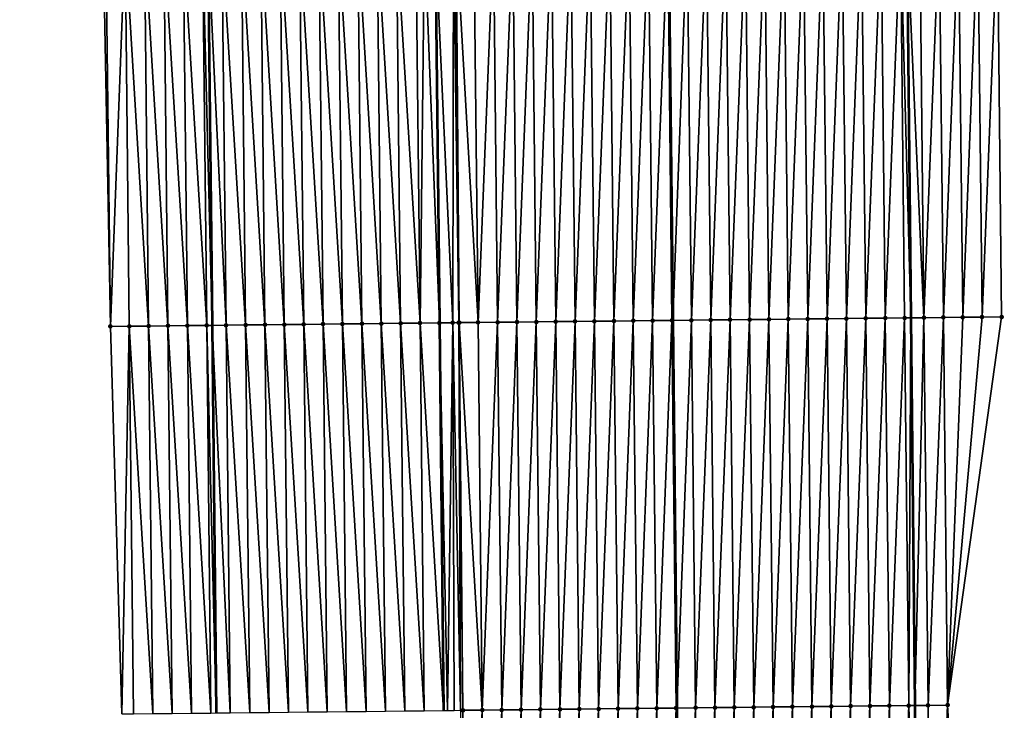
# Model space of a CAD drawing. Header units: feet. Extents: x 2010743 to 2022806, y 818705 to 837694.
# Tile 373 of 531: x 2011444 to 2011495, y 831394 to 831429. Entities that reach past the tile are written whole.
import ezdxf

# ---------------------------------------------------------------- set-up
doc = ezdxf.new("R2010")
doc.units = ezdxf.units.FT
doc.header["$MEASUREMENT"] = 0
for name, color, linetype, lineweight in [('EP_Travel Lane', 172, 'Continuous', 53), ('Road Shots', 141, 'Continuous', 100), ('STRIPING', 60, 'Continuous', 53)]:
    doc.layers.add(name, color=color, linetype=linetype, lineweight=lineweight)
doc.layers.add('I-77-MM17-21_NB-Surface-Border', color=7, linetype='Continuous')
doc.layers.add('I-77-MM17-21_NB-Surface-TIN', color=7, linetype='Continuous')

msp = doc.modelspace()

# ---------------------------------------------------------------- linework, layer by layer
at = {"layer": 'EP_Travel Lane'}
for points in [[(2011449.072, 831853.371, 323.961), (2011449.288, 831833.375, 324.312), (2011449.505, 831813.379, 324.656), (2011449.721, 831793.383, 324.965), (2011449.937, 831773.387, 325.292), (2011450.153, 831753.391, 325.644), (2011450.37, 831733.395, 325.962), (2011450.586, 831713.398, 326.256), (2011450.802, 831693.401, 326.543), (2011451.015, 831673.411, 326.849), (2011451.223, 831653.414, 327.141), (2011451.431, 831633.417, 327.406), (2011451.639, 831613.419, 327.638), (2011451.846, 831593.421, 327.826), (2011452.054, 831573.423, 328.022), (2011452.262, 831553.425, 328.205), (2011452.47, 831533.427, 328.378), (2011452.678, 831513.429, 328.569), (2011452.886, 831493.431, 328.729), (2011453.097, 831473.428, 328.901), (2011453.312, 831453.43, 329.063), (2011453.527, 831433.432, 329.189), (2011453.743, 831413.433, 329.309), (2011453.958, 831393.434, 329.386)], [(2011487.475, 831633.789, 327.138), (2011487.685, 831613.791, 327.377), (2011487.895, 831593.793, 327.591), (2011488.105, 831573.796, 327.8), (2011488.315, 831553.798, 327.995), (2011488.526, 831533.8, 328.18), (2011488.736, 831513.802, 328.376), (2011488.946, 831493.803, 328.536), (2011489.157, 831473.815, 328.711), (2011489.367, 831453.817, 328.847), (2011489.578, 831433.818, 328.952), (2011489.789, 831413.82, 329.061), (2011490, 831393.821, 329.151), (2011490.211, 831373.822, 329.234)]]:
    msp.add_polyline3d(points, dxfattribs=at)
at = {"layer": 'I-77-MM17-21_NB-Surface-Border', "color": 3, "linetype": 'Continuous', "lineweight": -3}
for points in [[(2011449.089, 831393.381, 329.278), (2011448.504, 831413.376, 329.184), (2011448.125, 831433.373, 329.067), (2011448.04, 831453.373, 328.947), (2011447.825, 831473.371, 328.783), (2011447.614, 831493.374, 328.614), (2011447.406, 831513.373, 328.441), (2011447.198, 831533.371, 328.26), (2011446.99, 831553.369, 328.058), (2011446.513, 831573.364, 327.876), (2011446.83, 831593.368, 327.697), (2011446.763, 831613.367, 327.509), (2011446.591, 831633.365, 327.263), (2011446.107, 831653.359, 327), (2011445.466, 831673.352, 326.693), (2011445.53, 831693.342, 326.395), (2011445.314, 831713.338, 326.112), (2011445.097, 831733.335, 325.799), (2011444.881, 831753.331, 325.475), (2011444.665, 831773.327, 325.13), (2011443.905, 831793.317, 324.779), (2011443.82, 831813.315, 324.476), (2011444.348, 831833.319, 324.16), (2011444.795, 831853.322, 323.822)], [(2011490.156, 831633.816, 327.056), (2011491.364, 831613.828, 327.263), (2011490.572, 831593.82, 327.508), (2011492.78, 831573.843, 327.646), (2011492.988, 831553.845, 327.854), (2011493.196, 831533.847, 328.033), (2011494.404, 831513.859, 328.195), (2011494.611, 831493.86, 328.361), (2011493.822, 831473.865, 328.547), (2011494.037, 831453.867, 328.684), (2011494.253, 831433.868, 328.809), (2011494.468, 831413.869, 328.898), (2011491.683, 831393.839, 329.103), (2011492.898, 831373.851, 329.154)]]:
    msp.add_polyline3d(points, dxfattribs=at)
at = {"layer": 'I-77-MM17-21_NB-Surface-TIN', "color": 128, "linetype": 'Continuous', "lineweight": -3}
for points in [[(2011448.504, 831413.376, 329.184), (2011449.255, 831433.385, 329.098), (2011448.255, 831433.374, 329.071)], [(2011448.504, 831413.376, 329.184), (2011449.47, 831413.387, 329.207), (2011449.255, 831433.385, 329.098)], [(2011450.47, 831413.397, 329.236), (2011450.255, 831433.396, 329.128), (2011449.255, 831433.385, 329.098)], [(2011449.47, 831413.387, 329.207), (2011450.47, 831413.397, 329.236), (2011449.255, 831433.385, 329.098)], [(2011451.47, 831413.408, 329.261), (2011451.255, 831433.407, 329.148), (2011450.255, 831433.396, 329.128)], [(2011450.47, 831413.397, 329.236), (2011451.47, 831413.408, 329.261), (2011450.255, 831433.396, 329.128)], [(2011452.47, 831413.419, 329.287), (2011452.255, 831433.418, 329.181), (2011451.255, 831433.407, 329.148)], [(2011451.47, 831413.408, 329.261), (2011452.47, 831413.419, 329.287), (2011451.255, 831433.407, 329.148)], [(2011453.47, 831413.43, 329.307), (2011453.255, 831433.429, 329.186), (2011452.255, 831433.418, 329.181)], [(2011452.47, 831413.419, 329.287), (2011453.47, 831413.43, 329.307), (2011452.255, 831433.418, 329.181)], [(2011453.255, 831433.429, 329.186), (2011453.743, 831413.433, 329.309), (2011453.527, 831433.432, 329.189)], [(2011453.47, 831413.43, 329.307), (2011453.743, 831413.433, 329.309), (2011453.255, 831433.429, 329.186)], [(2011454.47, 831413.441, 329.313), (2011454.255, 831433.439, 329.197), (2011453.527, 831433.432, 329.189)], [(2011454.47, 831413.441, 329.313), (2011453.527, 831433.432, 329.189), (2011453.743, 831413.433, 329.309)], [(2011455.47, 831413.452, 329.333), (2011455.255, 831433.45, 329.217), (2011454.255, 831433.439, 329.197)], [(2011454.47, 831413.441, 329.313), (2011455.47, 831413.452, 329.333), (2011454.255, 831433.439, 329.197)], [(2011456.47, 831413.463, 329.35), (2011456.255, 831433.461, 329.235), (2011455.255, 831433.45, 329.217)], [(2011455.47, 831413.452, 329.333), (2011456.47, 831413.463, 329.35), (2011455.255, 831433.45, 329.217)], [(2011457.47, 831413.473, 329.363), (2011457.255, 831433.472, 329.247), (2011456.255, 831433.461, 329.235)], [(2011456.47, 831413.463, 329.35), (2011457.47, 831413.473, 329.363), (2011456.255, 831433.461, 329.235)], [(2011458.47, 831413.484, 329.376), (2011458.255, 831433.483, 329.26), (2011457.255, 831433.472, 329.247)], [(2011457.47, 831413.473, 329.363), (2011458.47, 831413.484, 329.376), (2011457.255, 831433.472, 329.247)], [(2011459.47, 831413.495, 329.386), (2011459.255, 831433.493, 329.27), (2011458.255, 831433.483, 329.26)], [(2011458.47, 831413.484, 329.376), (2011459.47, 831413.495, 329.386), (2011458.255, 831433.483, 329.26)], [(2011460.47, 831413.506, 329.398), (2011460.255, 831433.504, 329.281), (2011459.255, 831433.493, 329.27)], [(2011459.47, 831413.495, 329.386), (2011460.47, 831413.506, 329.398), (2011459.255, 831433.493, 329.27)], [(2011461.47, 831413.517, 329.408), (2011461.255, 831433.515, 329.294), (2011460.255, 831433.504, 329.281)], [(2011460.47, 831413.506, 329.398), (2011461.47, 831413.517, 329.408), (2011460.255, 831433.504, 329.281)], [(2011462.47, 831413.527, 329.421), (2011462.254, 831433.526, 329.31), (2011461.255, 831433.515, 329.294)], [(2011461.47, 831413.517, 329.408), (2011462.47, 831413.527, 329.421), (2011461.255, 831433.515, 329.294)], [(2011463.47, 831413.538, 329.436), (2011463.254, 831433.537, 329.326), (2011462.254, 831433.526, 329.31)], [(2011463.47, 831413.538, 329.436), (2011462.254, 831433.526, 329.31), (2011462.47, 831413.527, 329.421)], [(2011464.47, 831413.549, 329.456), (2011464.254, 831433.548, 329.345), (2011463.254, 831433.537, 329.326)], [(2011463.47, 831413.538, 329.436), (2011464.47, 831413.549, 329.456), (2011463.254, 831433.537, 329.326)], [(2011464.47, 831413.549, 329.456), (2011464.705, 831433.552, 329.352), (2011464.254, 831433.548, 329.345)], [(2011464.47, 831413.549, 329.456), (2011465.47, 831413.56, 329.47), (2011464.705, 831433.552, 329.352)], [(2011464.705, 831433.552, 329.352), (2011465.47, 831413.56, 329.47), (2011465.254, 831433.558, 329.357)], [(2011466.155, 831413.567, 329.473), (2011466.192, 831433.569, 329.363), (2011465.254, 831433.558, 329.357)], [(2011465.474, 831413.56, 329.47), (2011466.155, 831413.567, 329.473), (2011465.254, 831433.558, 329.357)], [(2011465.474, 831413.56, 329.47), (2011465.254, 831433.558, 329.357), (2011465.47, 831413.56, 329.47)], [(2011466.155, 831413.567, 329.473), (2011466.469, 831413.571, 329.472), (2011466.192, 831433.569, 329.363)], [(2011466.469, 831413.571, 329.472), (2011466.254, 831433.569, 329.363), (2011466.192, 831433.569, 329.363)], [(2011466.496, 831413.571, 329.472), (2011466.33, 831433.57, 329.363), (2011466.254, 831433.569, 329.363)], [(2011466.469, 831413.571, 329.472), (2011466.496, 831413.571, 329.472), (2011466.254, 831433.569, 329.363)], [(2011467.469, 831413.581, 329.46), (2011467.254, 831433.58, 329.351), (2011466.33, 831433.57, 329.363)], [(2011466.496, 831413.571, 329.472), (2011467.469, 831413.581, 329.46), (2011466.33, 831433.57, 329.363)], [(2011467.469, 831413.581, 329.46), (2011468.254, 831433.591, 329.334), (2011467.254, 831433.58, 329.351)], [(2011467.469, 831413.581, 329.46), (2011468.469, 831413.592, 329.442), (2011468.254, 831433.591, 329.334)], [(2011468.469, 831413.592, 329.442), (2011469.254, 831433.601, 329.318), (2011468.254, 831433.591, 329.334)], [(2011468.469, 831413.592, 329.442), (2011469.469, 831413.603, 329.424), (2011469.254, 831433.601, 329.318)], [(2011469.469, 831413.603, 329.424), (2011470.254, 831433.612, 329.304), (2011469.254, 831433.601, 329.318)], [(2011469.469, 831413.603, 329.424), (2011470.469, 831413.613, 329.407), (2011470.254, 831433.612, 329.304)], [(2011470.469, 831413.613, 329.407), (2011471.254, 831433.623, 329.291), (2011470.254, 831433.612, 329.304)], [(2011470.469, 831413.613, 329.407), (2011471.469, 831413.624, 329.39), (2011471.254, 831433.623, 329.291)], [(2011471.469, 831413.624, 329.39), (2011472.254, 831433.633, 329.274), (2011471.254, 831433.623, 329.291)], [(2011471.469, 831413.624, 329.39), (2011472.469, 831413.635, 329.374), (2011472.254, 831433.633, 329.274)], [(2011472.469, 831413.635, 329.374), (2011473.254, 831433.644, 329.257), (2011472.254, 831433.633, 329.274)], [(2011472.469, 831413.635, 329.374), (2011473.469, 831413.645, 329.358), (2011473.254, 831433.644, 329.257)], [(2011473.469, 831413.645, 329.358), (2011474.254, 831433.655, 329.242), (2011473.254, 831433.644, 329.257)], [(2011473.469, 831413.645, 329.358), (2011474.469, 831413.656, 329.343), (2011474.254, 831433.655, 329.242)], [(2011474.469, 831413.656, 329.343), (2011475.254, 831433.665, 329.232), (2011474.254, 831433.655, 329.242)], [(2011474.469, 831413.656, 329.343), (2011475.469, 831413.667, 329.334), (2011475.254, 831433.665, 329.232)], [(2011475.469, 831413.667, 329.334), (2011476.254, 831433.676, 329.22), (2011475.254, 831433.665, 329.232)], [(2011475.469, 831413.667, 329.334), (2011476.469, 831413.678, 329.324), (2011476.254, 831433.676, 329.22)], [(2011476.469, 831413.678, 329.324), (2011477.254, 831433.687, 329.196), (2011476.254, 831433.676, 329.22)], [(2011476.469, 831413.678, 329.324), (2011477.469, 831413.688, 329.301), (2011477.254, 831433.687, 329.196)], [(2011477.469, 831413.688, 329.301), (2011477.292, 831433.687, 329.196), (2011477.254, 831433.687, 329.196)], [(2011478.254, 831433.697, 329.171), (2011477.292, 831433.687, 329.196), (2011477.507, 831413.689, 329.3)], [(2011477.469, 831413.688, 329.301), (2011477.507, 831413.689, 329.3), (2011477.292, 831433.687, 329.196)], [(2011478.469, 831413.699, 329.276), (2011478.254, 831433.697, 329.171), (2011477.507, 831413.689, 329.3)], [(2011478.469, 831413.699, 329.276), (2011479.253, 831433.708, 329.145), (2011478.254, 831433.697, 329.171)], [(2011478.469, 831413.699, 329.276), (2011479.469, 831413.71, 329.251), (2011479.253, 831433.708, 329.145)], [(2011479.469, 831413.71, 329.251), (2011480.253, 831433.719, 329.126), (2011479.253, 831433.708, 329.145)], [(2011479.469, 831413.71, 329.251), (2011480.469, 831413.72, 329.23), (2011480.253, 831433.719, 329.126)], [(2011480.469, 831413.72, 329.23), (2011481.253, 831433.729, 329.108), (2011480.253, 831433.719, 329.126)], [(2011480.469, 831413.72, 329.23), (2011481.469, 831413.731, 329.213), (2011481.253, 831433.729, 329.108)], [(2011481.469, 831413.731, 329.213), (2011482.253, 831433.74, 329.089), (2011481.253, 831433.729, 329.108)], [(2011481.469, 831413.731, 329.213), (2011482.468, 831413.742, 329.197), (2011482.253, 831433.74, 329.089)], [(2011482.468, 831413.742, 329.197), (2011483.253, 831433.751, 329.071), (2011482.253, 831433.74, 329.089)], [(2011482.468, 831413.742, 329.197), (2011483.468, 831413.752, 329.182), (2011483.253, 831433.751, 329.071)], [(2011483.468, 831413.752, 329.182), (2011484.253, 831433.762, 329.055), (2011483.253, 831433.751, 329.071)], [(2011483.468, 831413.752, 329.182), (2011484.468, 831413.763, 329.166), (2011484.253, 831433.762, 329.055)], [(2011484.468, 831413.763, 329.166), (2011485.253, 831433.772, 329.037), (2011484.253, 831433.762, 329.055)], [(2011484.468, 831413.763, 329.166), (2011485.468, 831413.774, 329.149), (2011485.253, 831433.772, 329.037)], [(2011485.468, 831413.774, 329.149), (2011486.253, 831433.783, 329.017), (2011485.253, 831433.772, 329.037)], [(2011485.468, 831413.774, 329.149), (2011486.468, 831413.784, 329.132), (2011486.253, 831433.783, 329.017)], [(2011486.468, 831413.784, 329.132), (2011487.253, 831433.794, 328.998), (2011486.253, 831433.783, 329.017)], [(2011486.468, 831413.784, 329.132), (2011487.468, 831413.795, 329.115), (2011487.253, 831433.794, 328.998)], [(2011487.468, 831413.795, 329.115), (2011488.253, 831433.804, 328.98), (2011487.253, 831433.794, 328.998)], [(2011487.468, 831413.795, 329.115), (2011488.468, 831413.806, 329.094), (2011488.253, 831433.804, 328.98)], [(2011488.468, 831413.806, 329.094), (2011489.253, 831433.815, 328.957), (2011488.253, 831433.804, 328.98)], [(2011488.468, 831413.806, 329.094), (2011489.468, 831413.816, 329.07), (2011489.253, 831433.815, 328.957)], [(2011489.253, 831433.815, 328.957), (2011489.789, 831413.82, 329.061), (2011489.578, 831433.818, 328.952)], [(2011489.468, 831413.816, 329.07), (2011489.789, 831413.82, 329.061), (2011489.253, 831433.815, 328.957)], [(2011490.468, 831413.827, 329.041), (2011490.253, 831433.826, 328.943), (2011489.578, 831433.818, 328.952)], [(2011490.468, 831413.827, 329.041), (2011489.578, 831433.818, 328.952), (2011489.789, 831413.82, 329.061)], [(2011490.468, 831413.827, 329.041), (2011491.253, 831433.836, 328.917), (2011490.253, 831433.826, 328.943)], [(2011490.468, 831413.827, 329.041), (2011491.468, 831413.838, 329.007), (2011491.253, 831433.836, 328.917)], [(2011491.468, 831413.838, 329.007), (2011492.253, 831433.847, 328.875), (2011491.253, 831433.836, 328.917)], [(2011491.468, 831413.838, 329.007), (2011492.468, 831413.848, 328.97), (2011492.253, 831433.847, 328.875)], [(2011492.468, 831413.848, 328.97), (2011493.253, 831433.857, 328.838), (2011492.253, 831433.847, 328.875)], [(2011492.468, 831413.848, 328.97), (2011493.468, 831413.859, 328.932), (2011493.253, 831433.857, 328.838)], [(2011493.468, 831413.859, 328.932), (2011494.253, 831433.868, 328.809), (2011493.253, 831433.857, 328.838)], [(2011493.468, 831413.859, 328.932), (2011494.468, 831413.869, 328.898), (2011494.253, 831433.868, 328.809)], [(2011448.504, 831413.376, 329.184), (2011448.255, 831433.374, 329.071), (2011448.125, 831433.373, 329.067)], [(2011465.882, 831393.563, 329.551), (2011466.155, 831413.567, 329.473), (2011465.474, 831413.56, 329.47)], [(2011465.882, 831393.563, 329.551), (2011466.228, 831393.567, 329.552), (2011466.155, 831413.567, 329.473)], [(2011466.563, 831393.571, 329.551), (2011466.469, 831413.571, 329.472), (2011466.155, 831413.567, 329.473)], [(2011466.228, 831393.567, 329.552), (2011466.563, 831393.571, 329.551), (2011466.155, 831413.567, 329.473)], [(2011466.563, 831393.571, 329.551), (2011466.685, 831393.572, 329.55), (2011466.469, 831413.571, 329.472)], [(2011466.685, 831393.572, 329.55), (2011466.496, 831413.571, 329.472), (2011466.469, 831413.571, 329.472)], [(2011467.685, 831393.583, 329.536), (2011467.469, 831413.581, 329.46), (2011466.496, 831413.571, 329.472)], [(2011466.685, 831393.572, 329.55), (2011467.685, 831393.583, 329.536), (2011466.496, 831413.571, 329.472)], [(2011467.685, 831393.583, 329.536), (2011468.469, 831413.592, 329.442), (2011467.469, 831413.581, 329.46)], [(2011467.685, 831393.583, 329.536), (2011468.684, 831393.593, 329.519), (2011468.469, 831413.592, 329.442)], [(2011468.684, 831393.593, 329.519), (2011469.469, 831413.603, 329.424), (2011468.469, 831413.592, 329.442)], [(2011468.684, 831393.593, 329.519), (2011469.684, 831393.604, 329.504), (2011469.469, 831413.603, 329.424)], [(2011469.684, 831393.604, 329.504), (2011470.469, 831413.613, 329.407), (2011469.469, 831413.603, 329.424)], [(2011469.684, 831393.604, 329.504), (2011470.684, 831393.615, 329.488), (2011470.469, 831413.613, 329.407)], [(2011470.684, 831393.615, 329.488), (2011471.469, 831413.624, 329.39), (2011470.469, 831413.613, 329.407)], [(2011470.684, 831393.615, 329.488), (2011471.684, 831393.625, 329.472), (2011471.469, 831413.624, 329.39)], [(2011471.684, 831393.625, 329.472), (2011472.469, 831413.635, 329.374), (2011471.469, 831413.624, 329.39)], [(2011471.684, 831393.625, 329.472), (2011472.684, 831393.636, 329.454), (2011472.469, 831413.635, 329.374)], [(2011472.684, 831393.636, 329.454), (2011473.469, 831413.645, 329.358), (2011472.469, 831413.635, 329.374)], [(2011472.684, 831393.636, 329.454), (2011473.684, 831393.647, 329.437), (2011473.469, 831413.645, 329.358)], [(2011473.684, 831393.647, 329.437), (2011474.469, 831413.656, 329.343), (2011473.469, 831413.645, 329.358)], [(2011473.684, 831393.647, 329.437), (2011474.684, 831393.657, 329.423), (2011474.469, 831413.656, 329.343)], [(2011474.684, 831393.657, 329.423), (2011475.469, 831413.667, 329.334), (2011474.469, 831413.656, 329.343)], [(2011474.684, 831393.657, 329.423), (2011475.684, 831393.668, 329.413), (2011475.469, 831413.667, 329.334)], [(2011475.684, 831393.668, 329.413), (2011476.469, 831413.678, 329.324), (2011475.469, 831413.667, 329.334)], [(2011475.684, 831393.668, 329.413), (2011476.684, 831393.679, 329.403), (2011476.469, 831413.678, 329.324)], [(2011476.684, 831393.679, 329.403), (2011477.469, 831413.688, 329.301), (2011476.469, 831413.678, 329.324)], [(2011476.684, 831393.679, 329.403), (2011477.684, 831393.69, 329.384), (2011477.469, 831413.688, 329.301)], [(2011477.684, 831393.69, 329.384), (2011477.507, 831413.689, 329.3), (2011477.469, 831413.688, 329.301)], [(2011478.469, 831413.699, 329.276), (2011477.507, 831413.689, 329.3), (2011477.722, 831393.69, 329.384)], [(2011477.684, 831393.69, 329.384), (2011477.722, 831393.69, 329.384), (2011477.507, 831413.689, 329.3)], [(2011478.684, 831393.7, 329.361), (2011478.469, 831413.699, 329.276), (2011477.722, 831393.69, 329.384)], [(2011478.684, 831393.7, 329.361), (2011479.469, 831413.71, 329.251), (2011478.469, 831413.699, 329.276)], [(2011478.684, 831393.7, 329.361), (2011479.684, 831393.711, 329.339), (2011479.469, 831413.71, 329.251)], [(2011479.684, 831393.711, 329.339), (2011480.469, 831413.72, 329.23), (2011479.469, 831413.71, 329.251)], [(2011479.684, 831393.711, 329.339), (2011480.684, 831393.722, 329.32), (2011480.469, 831413.72, 329.23)], [(2011480.684, 831393.722, 329.32), (2011481.469, 831413.731, 329.213), (2011480.469, 831413.72, 329.23)], [(2011480.684, 831393.722, 329.32), (2011481.684, 831393.732, 329.302), (2011481.469, 831413.731, 329.213)], [(2011481.684, 831393.732, 329.302), (2011482.468, 831413.742, 329.197), (2011481.469, 831413.731, 329.213)], [(2011481.684, 831393.732, 329.302), (2011482.684, 831393.743, 329.283), (2011482.468, 831413.742, 329.197)], [(2011482.684, 831393.743, 329.283), (2011483.468, 831413.752, 329.182), (2011482.468, 831413.742, 329.197)], [(2011482.684, 831393.743, 329.283), (2011483.684, 831393.754, 329.268), (2011483.468, 831413.752, 329.182)], [(2011483.684, 831393.754, 329.268), (2011484.468, 831413.763, 329.166), (2011483.468, 831413.752, 329.182)], [(2011483.684, 831393.754, 329.268), (2011484.684, 831393.764, 329.254), (2011484.468, 831413.763, 329.166)], [(2011484.684, 831393.764, 329.254), (2011485.468, 831413.774, 329.149), (2011484.468, 831413.763, 329.166)], [(2011484.684, 831393.764, 329.254), (2011485.683, 831393.775, 329.237), (2011485.468, 831413.774, 329.149)], [(2011485.683, 831393.775, 329.237), (2011486.468, 831413.784, 329.132), (2011485.468, 831413.774, 329.149)], [(2011485.683, 831393.775, 329.237), (2011486.683, 831393.786, 329.219), (2011486.468, 831413.784, 329.132)], [(2011486.683, 831393.786, 329.219), (2011487.468, 831413.795, 329.115), (2011486.468, 831413.784, 329.132)], [(2011486.683, 831393.786, 329.219), (2011487.683, 831393.796, 329.202), (2011487.468, 831413.795, 329.115)], [(2011487.683, 831393.796, 329.202), (2011488.468, 831413.806, 329.094), (2011487.468, 831413.795, 329.115)], [(2011487.683, 831393.796, 329.202), (2011488.683, 831393.807, 329.182), (2011488.468, 831413.806, 329.094)], [(2011488.683, 831393.807, 329.182), (2011489.468, 831413.816, 329.07), (2011488.468, 831413.806, 329.094)], [(2011488.683, 831393.807, 329.182), (2011489.683, 831393.818, 329.159), (2011489.468, 831413.816, 329.07)], [(2011489.683, 831393.818, 329.159), (2011489.789, 831413.82, 329.061), (2011489.468, 831413.816, 329.07)], [(2011489.683, 831393.818, 329.159), (2011490, 831393.821, 329.151), (2011489.789, 831413.82, 329.061)], [(2011490.468, 831413.827, 329.041), (2011489.789, 831413.82, 329.061), (2011490, 831393.821, 329.151)], [(2011490.683, 831393.828, 329.133), (2011490.468, 831413.827, 329.041), (2011490, 831393.821, 329.151)], [(2011490.683, 831393.828, 329.133), (2011491.468, 831413.838, 329.007), (2011490.468, 831413.827, 329.041)], [(2011490.683, 831393.828, 329.133), (2011491.683, 831393.839, 329.103), (2011491.468, 831413.838, 329.007)], [(2011491.683, 831393.839, 329.103), (2011492.468, 831413.848, 328.97), (2011491.468, 831413.838, 329.007)], [(2011491.683, 831393.839, 329.103), (2011494.468, 831413.869, 328.898), (2011493.468, 831413.859, 328.932)], [(2011491.683, 831393.839, 329.103), (2011493.468, 831413.859, 328.932), (2011492.468, 831413.848, 328.97)], [(2011449.089, 831393.381, 329.278), (2011449.47, 831413.387, 329.207), (2011448.504, 831413.376, 329.184)], [(2011449.089, 831393.381, 329.278), (2011449.686, 831393.388, 329.292), (2011449.47, 831413.387, 329.207)], [(2011450.686, 831393.399, 329.316), (2011450.47, 831413.397, 329.236), (2011449.47, 831413.387, 329.207)], [(2011449.686, 831393.388, 329.292), (2011450.686, 831393.399, 329.316), (2011449.47, 831413.387, 329.207)], [(2011451.685, 831393.41, 329.343), (2011451.47, 831413.408, 329.261), (2011450.47, 831413.397, 329.236)], [(2011450.686, 831393.399, 329.316), (2011451.685, 831393.41, 329.343), (2011450.47, 831413.397, 329.236)], [(2011452.685, 831393.421, 329.37), (2011452.47, 831413.419, 329.287), (2011451.47, 831413.408, 329.261)], [(2011451.685, 831393.41, 329.343), (2011452.685, 831393.421, 329.37), (2011451.47, 831413.408, 329.261)], [(2011453.685, 831393.431, 329.382), (2011453.47, 831413.43, 329.307), (2011452.47, 831413.419, 329.287)], [(2011452.685, 831393.421, 329.37), (2011453.685, 831393.431, 329.382), (2011452.47, 831413.419, 329.287)], [(2011453.47, 831413.43, 329.307), (2011453.958, 831393.434, 329.386), (2011453.743, 831413.433, 329.309)], [(2011453.685, 831393.431, 329.382), (2011453.958, 831393.434, 329.386), (2011453.47, 831413.43, 329.307)], [(2011454.685, 831393.442, 329.396), (2011454.47, 831413.441, 329.313), (2011453.743, 831413.433, 329.309)], [(2011454.685, 831393.442, 329.396), (2011453.743, 831413.433, 329.309), (2011453.958, 831393.434, 329.386)], [(2011455.685, 831393.453, 329.414), (2011455.47, 831413.452, 329.333), (2011454.47, 831413.441, 329.313)], [(2011454.685, 831393.442, 329.396), (2011455.685, 831393.453, 329.414), (2011454.47, 831413.441, 329.313)], [(2011456.685, 831393.464, 329.429), (2011456.47, 831413.463, 329.35), (2011455.47, 831413.452, 329.333)], [(2011455.685, 831393.453, 329.414), (2011456.685, 831393.464, 329.429), (2011455.47, 831413.452, 329.333)], [(2011457.685, 831393.475, 329.444), (2011457.47, 831413.473, 329.363), (2011456.47, 831413.463, 329.35)], [(2011456.685, 831393.464, 329.429), (2011457.685, 831393.475, 329.444), (2011456.47, 831413.463, 329.35)], [(2011458.685, 831393.485, 329.456), (2011458.47, 831413.484, 329.376), (2011457.47, 831413.473, 329.363)], [(2011457.685, 831393.475, 329.444), (2011458.685, 831393.485, 329.456), (2011457.47, 831413.473, 329.363)], [(2011459.685, 831393.496, 329.466), (2011459.47, 831413.495, 329.386), (2011458.47, 831413.484, 329.376)], [(2011458.685, 831393.485, 329.456), (2011459.685, 831393.496, 329.466), (2011458.47, 831413.484, 329.376)], [(2011460.685, 831393.507, 329.477), (2011460.47, 831413.506, 329.398), (2011459.47, 831413.495, 329.386)], [(2011459.685, 831393.496, 329.466), (2011460.685, 831393.507, 329.477), (2011459.47, 831413.495, 329.386)], [(2011461.685, 831393.518, 329.489), (2011461.47, 831413.517, 329.408), (2011460.47, 831413.506, 329.398)], [(2011460.685, 831393.507, 329.477), (2011461.685, 831393.518, 329.489), (2011460.47, 831413.506, 329.398)], [(2011462.685, 831393.529, 329.505), (2011462.47, 831413.527, 329.421), (2011461.47, 831413.517, 329.408)], [(2011462.685, 831393.529, 329.505), (2011461.47, 831413.517, 329.408), (2011461.685, 831393.518, 329.489)], [(2011463.685, 831393.54, 329.522), (2011463.47, 831413.538, 329.436), (2011462.47, 831413.527, 329.421)], [(2011463.685, 831393.54, 329.522), (2011462.47, 831413.527, 329.421), (2011462.685, 831393.529, 329.505)], [(2011464.685, 831393.55, 329.539), (2011464.47, 831413.549, 329.456), (2011463.47, 831413.538, 329.436)], [(2011463.685, 831393.54, 329.522), (2011464.685, 831393.55, 329.539), (2011463.47, 831413.538, 329.436)], [(2011464.47, 831413.549, 329.456), (2011465.685, 831393.561, 329.55), (2011465.47, 831413.56, 329.47)], [(2011464.685, 831393.55, 329.539), (2011465.685, 831393.561, 329.55), (2011464.47, 831413.549, 329.456)], [(2011465.474, 831413.56, 329.47), (2011465.47, 831413.56, 329.47), (2011465.685, 831393.561, 329.55)], [(2011465.882, 831393.563, 329.551), (2011465.474, 831413.56, 329.47), (2011465.685, 831393.561, 329.55)], [(2011483.899, 831373.755, 329.342), (2011484.684, 831393.764, 329.254), (2011483.684, 831393.754, 329.268)], [(2011483.899, 831373.755, 329.342), (2011484.899, 831373.766, 329.329), (2011484.684, 831393.764, 329.254)], [(2011484.899, 831373.766, 329.329), (2011485.683, 831393.775, 329.237), (2011484.684, 831393.764, 329.254)], [(2011484.899, 831373.766, 329.329), (2011485.899, 831373.776, 329.314), (2011485.683, 831393.775, 329.237)], [(2011485.899, 831373.776, 329.314), (2011486.683, 831393.786, 329.219), (2011485.683, 831393.775, 329.237)], [(2011485.899, 831373.776, 329.314), (2011486.899, 831373.787, 329.296), (2011486.683, 831393.786, 329.219)], [(2011486.899, 831373.787, 329.296), (2011487.683, 831393.796, 329.202), (2011486.683, 831393.786, 329.219)], [(2011486.899, 831373.787, 329.296), (2011487.899, 831373.798, 329.278), (2011487.683, 831393.796, 329.202)], [(2011487.899, 831373.798, 329.278), (2011488.683, 831393.807, 329.182), (2011487.683, 831393.796, 329.202)], [(2011487.899, 831373.798, 329.278), (2011488.898, 831373.808, 329.26), (2011488.683, 831393.807, 329.182)], [(2011488.898, 831373.808, 329.26), (2011489.683, 831393.818, 329.159), (2011488.683, 831393.807, 329.182)], [(2011488.898, 831373.808, 329.26), (2011489.898, 831373.819, 329.241), (2011489.683, 831393.818, 329.159)], [(2011489.683, 831393.818, 329.159), (2011490.211, 831373.822, 329.234), (2011490, 831393.821, 329.151)], [(2011489.898, 831373.819, 329.241), (2011490.211, 831373.822, 329.234), (2011489.683, 831393.818, 329.159)], [(2011490.898, 831373.83, 329.219), (2011490.683, 831393.828, 329.133), (2011490, 831393.821, 329.151)], [(2011490.898, 831373.83, 329.219), (2011490, 831393.821, 329.151), (2011490.211, 831373.822, 329.234)], [(2011490.898, 831373.83, 329.219), (2011491.683, 831393.839, 329.103), (2011490.683, 831393.828, 329.133)], [(2011490.898, 831373.83, 329.219), (2011491.898, 831373.84, 329.189), (2011491.683, 831393.839, 329.103)], [(2011491.898, 831373.84, 329.189), (2011492.898, 831373.851, 329.154), (2011491.683, 831393.839, 329.103)], [(2011466.9, 831373.573, 329.635), (2011466.685, 831393.572, 329.55), (2011466.563, 831393.571, 329.551)], [(2011466.9, 831373.573, 329.635), (2011467.685, 831393.583, 329.536), (2011466.685, 831393.572, 329.55)], [(2011466.9, 831373.573, 329.635), (2011467.9, 831373.584, 329.623), (2011467.685, 831393.583, 329.536)], [(2011467.9, 831373.584, 329.623), (2011468.684, 831393.593, 329.519), (2011467.685, 831393.583, 329.536)], [(2011467.9, 831373.584, 329.623), (2011468.9, 831373.595, 329.607), (2011468.684, 831393.593, 329.519)], [(2011468.9, 831373.595, 329.607), (2011469.684, 831393.604, 329.504), (2011468.684, 831393.593, 329.519)], [(2011468.9, 831373.595, 329.607), (2011469.9, 831373.605, 329.591), (2011469.684, 831393.604, 329.504)], [(2011469.9, 831373.605, 329.591), (2011470.684, 831393.615, 329.488), (2011469.684, 831393.604, 329.504)], [(2011469.9, 831373.605, 329.591), (2011470.9, 831373.616, 329.575), (2011470.684, 831393.615, 329.488)], [(2011470.9, 831373.616, 329.575), (2011471.684, 831393.625, 329.472), (2011470.684, 831393.615, 329.488)], [(2011470.9, 831373.616, 329.575), (2011471.899, 831373.627, 329.559), (2011471.684, 831393.625, 329.472)], [(2011471.899, 831373.627, 329.559), (2011472.684, 831393.636, 329.454), (2011471.684, 831393.625, 329.472)], [(2011471.899, 831373.627, 329.559), (2011472.899, 831373.637, 329.542), (2011472.684, 831393.636, 329.454)], [(2011472.899, 831373.637, 329.542), (2011473.684, 831393.647, 329.437), (2011472.684, 831393.636, 329.454)], [(2011472.899, 831373.637, 329.542), (2011473.899, 831373.648, 329.525), (2011473.684, 831393.647, 329.437)], [(2011473.899, 831373.648, 329.525), (2011474.684, 831393.657, 329.423), (2011473.684, 831393.647, 329.437)], [(2011473.899, 831373.648, 329.525), (2011474.899, 831373.659, 329.511), (2011474.684, 831393.657, 329.423)], [(2011474.899, 831373.659, 329.511), (2011475.684, 831393.668, 329.413), (2011474.684, 831393.657, 329.423)], [(2011474.899, 831373.659, 329.511), (2011475.899, 831373.67, 329.499), (2011475.684, 831393.668, 329.413)], [(2011475.899, 831373.67, 329.499), (2011476.684, 831393.679, 329.403), (2011475.684, 831393.668, 329.413)], [(2011475.899, 831373.67, 329.499), (2011476.899, 831373.68, 329.484), (2011476.684, 831393.679, 329.403)], [(2011476.899, 831373.68, 329.484), (2011477.684, 831393.69, 329.384), (2011476.684, 831393.679, 329.403)], [(2011476.899, 831373.68, 329.484), (2011477.899, 831373.691, 329.464), (2011477.684, 831393.69, 329.384)], [(2011477.899, 831373.691, 329.464), (2011477.722, 831393.69, 329.384), (2011477.684, 831393.69, 329.384)], [(2011478.684, 831393.7, 329.361), (2011477.722, 831393.69, 329.384), (2011477.937, 831373.691, 329.463)], [(2011477.899, 831373.691, 329.464), (2011477.937, 831373.691, 329.463), (2011477.722, 831393.69, 329.384)], [(2011478.899, 831373.702, 329.442), (2011478.684, 831393.7, 329.361), (2011477.937, 831373.691, 329.463)], [(2011478.899, 831373.702, 329.442), (2011479.684, 831393.711, 329.339), (2011478.684, 831393.7, 329.361)], [(2011478.899, 831373.702, 329.442), (2011479.899, 831373.712, 329.419), (2011479.684, 831393.711, 329.339)], [(2011479.899, 831373.712, 329.419), (2011480.684, 831393.722, 329.32), (2011479.684, 831393.711, 329.339)], [(2011479.899, 831373.712, 329.419), (2011480.899, 831373.723, 329.397), (2011480.684, 831393.722, 329.32)], [(2011480.899, 831373.723, 329.397), (2011481.684, 831393.732, 329.302), (2011480.684, 831393.722, 329.32)], [(2011480.899, 831373.723, 329.397), (2011481.899, 831373.734, 329.377), (2011481.684, 831393.732, 329.302)], [(2011481.899, 831373.734, 329.377), (2011482.684, 831393.743, 329.283), (2011481.684, 831393.732, 329.302)], [(2011481.899, 831373.734, 329.377), (2011482.899, 831373.744, 329.358), (2011482.684, 831393.743, 329.283)], [(2011482.899, 831373.744, 329.358), (2011483.684, 831393.754, 329.268), (2011482.684, 831393.743, 329.283)], [(2011482.899, 831373.744, 329.358), (2011483.899, 831373.755, 329.342), (2011483.684, 831393.754, 329.268)]]:
    msp.add_3dface(points, dxfattribs=at)
at = {"layer": 'Road Shots', "lineweight": 100}
for p in [(2011466.155, 831413.567, 329.473), (2011466.469, 831413.571, 329.472), (2011466.496, 831413.571, 329.472), (2011467.469, 831413.581, 329.46), (2011468.469, 831413.592, 329.442), (2011469.469, 831413.603, 329.424), (2011470.469, 831413.613, 329.407), (2011471.469, 831413.624, 329.39), (2011472.469, 831413.635, 329.374), (2011473.469, 831413.645, 329.358), (2011474.469, 831413.656, 329.343), (2011475.469, 831413.667, 329.334), (2011476.469, 831413.678, 329.324), (2011477.469, 831413.688, 329.301), (2011478.469, 831413.699, 329.276), (2011479.469, 831413.71, 329.251), (2011480.469, 831413.72, 329.23), (2011481.469, 831413.731, 329.213), (2011482.468, 831413.742, 329.197), (2011483.468, 831413.752, 329.182), (2011484.468, 831413.763, 329.166), (2011485.468, 831413.774, 329.149), (2011486.468, 831413.784, 329.132), (2011487.468, 831413.795, 329.115), (2011488.468, 831413.806, 329.094), (2011489.468, 831413.816, 329.07), (2011490.468, 831413.827, 329.041), (2011491.468, 831413.838, 329.007), (2011492.468, 831413.848, 328.97), (2011493.468, 831413.859, 328.932), (2011494.468, 831413.869, 328.898), (2011448.504, 831413.376, 329.184), (2011449.47, 831413.387, 329.207), (2011450.47, 831413.397, 329.236), (2011451.47, 831413.408, 329.261), (2011452.47, 831413.419, 329.287), (2011453.47, 831413.43, 329.307), (2011454.47, 831413.441, 329.313), (2011455.47, 831413.452, 329.333), (2011456.47, 831413.463, 329.35), (2011457.47, 831413.473, 329.363), (2011458.47, 831413.484, 329.376), (2011459.47, 831413.495, 329.386), (2011460.47, 831413.506, 329.398), (2011461.47, 831413.517, 329.408), (2011462.47, 831413.527, 329.421), (2011463.47, 831413.538, 329.436), (2011464.47, 831413.549, 329.456), (2011465.469, 831413.56, 329.47), (2011465.474, 831413.56, 329.47), (2011484.684, 831393.764, 329.254), (2011485.683, 831393.775, 329.237), (2011486.683, 831393.786, 329.219), (2011487.683, 831393.796, 329.202), (2011488.683, 831393.807, 329.182), (2011489.683, 831393.818, 329.159), (2011490.683, 831393.828, 329.133), (2011491.683, 831393.839, 329.103), (2011466.685, 831393.572, 329.55), (2011467.685, 831393.583, 329.536), (2011468.684, 831393.593, 329.519), (2011469.684, 831393.604, 329.504), (2011470.684, 831393.615, 329.488), (2011471.684, 831393.625, 329.472), (2011472.684, 831393.636, 329.454), (2011473.684, 831393.647, 329.437), (2011474.684, 831393.657, 329.423), (2011475.684, 831393.668, 329.413), (2011476.684, 831393.679, 329.403), (2011477.684, 831393.69, 329.384), (2011478.684, 831393.7, 329.361), (2011479.684, 831393.711, 329.339), (2011480.684, 831393.722, 329.32), (2011481.684, 831393.732, 329.302), (2011482.684, 831393.743, 329.283), (2011483.684, 831393.754, 329.268)]:
    msp.add_point(p, dxfattribs=at)
at = {"layer": 'STRIPING'}
for points in [[(2011460.799, 831853.5, 324.108), (2011461.015, 831833.505, 324.476), (2011461.232, 831813.509, 324.806), (2011461.448, 831793.512, 325.125), (2011461.664, 831773.516, 325.442), (2011461.88, 831753.52, 325.8), (2011462.096, 831733.524, 326.119), (2011462.313, 831713.527, 326.422), (2011462.529, 831693.531, 326.715), (2011462.742, 831673.535, 327.012), (2011462.95, 831653.538, 327.294), (2011463.158, 831633.54, 327.556), (2011463.366, 831613.543, 327.789), (2011463.573, 831593.545, 327.997), (2011463.781, 831573.547, 328.197), (2011463.989, 831553.549, 328.387), (2011464.197, 831533.551, 328.56), (2011464.405, 831513.553, 328.757), (2011464.613, 831493.554, 328.914), (2011464.824, 831473.555, 329.076), (2011465.039, 831453.557, 329.24), (2011465.254, 831433.558, 329.357), (2011465.47, 831413.56, 329.47), (2011465.685, 831393.561, 329.55)], [(2011475.195, 831633.663, 327.365), (2011475.403, 831613.666, 327.606), (2011475.611, 831593.668, 327.832), (2011475.819, 831573.67, 328.032), (2011476.027, 831553.673, 328.238), (2011476.235, 831533.674, 328.395), (2011476.442, 831513.676, 328.609), (2011476.65, 831493.678, 328.758), (2011476.861, 831473.684, 328.919), (2011477.076, 831453.686, 329.076), (2011477.292, 831433.687, 329.196), (2011477.507, 831413.689, 329.3), (2011477.722, 831393.69, 329.384), (2011477.937, 831373.691, 329.463)]]:
    msp.add_polyline3d(points, dxfattribs=at)

doc.saveas('drawing.dxf')
